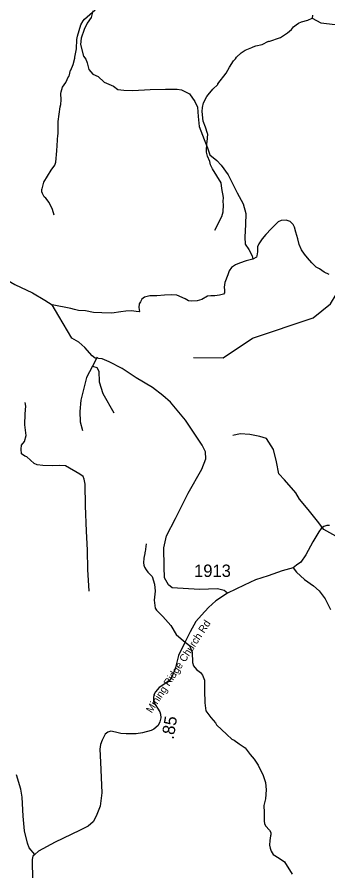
# Model space of a CAD drawing. Extents: x 1248224 to 1454986, y 825081 to 985870.
# Drawn here: x 1428563 to 1431704, y 938490 to 947102 of the extents above; entities that cross this region are included whole.
import ezdxf

# ---------------------------------------------------------------- set-up
doc = ezdxf.new("R2010")
doc.units = 0
for name, color, linetype in [('Exist Hydrographic Creek Single Shore', 7, 'Continuous'), ('Exist Hydrographic Misc Water Feature', 7, 'Continuous'), ('Exist Hydrographic River Shore', 7, 'Continuous'), ('Exist Road Non-System Type 51', 7, 'Continuous'), ('Exist Road Secondary Mileage Hundredths English Label', 7, 'Continuous'), ('Exist Road Secondary Type 51 Attributed', 7, 'Continuous'), ('Exist Road Secondary Type 51 Label', 7, 'Continuous'), ('Exist Road Secondary Type 51 Number Label', 7, 'Continuous')]:
    doc.layers.add(name, color=color, linetype=linetype)

msp = doc.modelspace()

# ---------------------------------------------------------------- linework, layer by layer
at = {"layer": 'Exist Hydrographic Creek Single Shore'}
msp.add_lwpolyline([(1431813.8, 941849.5), (1431662.9, 941932.6), (1431600, 942018.2), (1431504.4, 942136.5), (1431416.3, 942239.8), (1431378.6, 942302.7), (1431265.4, 942433.6), (1431207.5, 942494), (1431184.9, 942614.9), (1431155.2, 942741.7), (1431084.7, 942850), (1431014.3, 942872.6), (1430913.7, 942890.2), (1430818.1, 942897.8), (1430742.6, 942882.7)], dxfattribs=at)
at = {"layer": 'Exist Hydrographic Misc Water Feature'}
for points in [[(1428936.6, 945103.7), (1428921.5, 945160), (1428886.9, 945232.6), (1428853.6, 945275.2), (1428837.9, 945289.5), (1428820.3, 945321.8), (1428814.7, 945337.9), (1428813.2, 945366), (1428817.3, 945369.9), (1428834.4, 945437.7), (1428907, 945557.1), (1428943.4, 945607.8), (1428953.9, 945639.6), (1428965.8, 945751.4), (1428966.7, 945807.5), (1428974.6, 945913.4), (1428978.7, 945919.3), (1428977, 946047.4), (1428997.5, 946197.1), (1429005.9, 946218.9), (1429008.8, 946266.9), (1429005.9, 946331), (1429008.2, 946347), (1429022.9, 946394.8), (1429055.7, 946442.2), (1429082.8, 946501.7), (1429088.9, 946505.6), (1429101.9, 946565.4), (1429107.5, 946567.7), (1429131, 946625), (1429148, 946688.6), (1429146.2, 946697), (1429163.6, 946780.4), (1429165.3, 946876.4), (1429171.9, 946910.4), (1429207.9, 947023.8), (1429230.5, 947065.4), (1429242.8, 947079.1), (1429352.4, 947173.3)], [(1430561.9, 944954.1), (1430632.3, 945088.8), (1430645.1, 945136.6), (1430650.4, 945208.6), (1430646.9, 945240.6), (1430647.7, 945280.6), (1430631.6, 945372), (1430626.2, 945429.1), (1430536.6, 945570.9), (1430517.3, 945611.2), (1430509.9, 945643.4), (1430486.9, 945699.9), (1430475.6, 945740), (1430476.2, 945780), (1430480.5, 945796), (1430481.2, 945828), (1430485.4, 945843.9), (1430490.7, 945919.9), (1430485.8, 945926.3), (1430467.9, 945990.3), (1430445, 946052.8), (1430434.7, 946149), (1430435.4, 946191.1), (1430448.1, 946236.8), (1430481.3, 946300.3), (1430493.6, 946318), (1430542.6, 946373.1), (1430591.4, 946420.3), (1430592.2, 946427.3), (1430677.4, 946536.8), (1430710.4, 946596.2), (1430751.5, 946659.5), (1430769.9, 946679.2), (1430780.1, 946697), (1430828.9, 946742.1), (1430869.3, 946767.5), (1430933.9, 946796.3), (1430949.9, 946800), (1430974.1, 946811.5), (1431038.4, 946826.4), (1431102.9, 946857.3), (1431108, 946856.5), (1431223.5, 946895.1), (1431296.3, 946941.8), (1431335, 946977.1), (1431357.4, 947002.8), (1431381.8, 947024.3), (1431406, 947039.9), (1431438.3, 947055.3), (1431502.6, 947070.1), (1431544, 947089.9)], [(1430345.3, 943669.9), (1430645.3, 943663.8), (1430940.3, 943864.7), (1431553.4, 944069), (1431731.4, 944209.9), (1431843.3, 944398), (1431953.3, 944497.6), (1432121.4, 944559.9), (1432415.3, 944619.6), (1432920.4, 944911.5), (1433369.3, 944817), (1433766.4, 944667.9), (1434063.3, 944487.9), (1434468.4, 944328.7), (1434818.4, 944298.7), (1435028.4, 944353.6), (1435070.3, 944385.5)], [(1429867.1, 941788.9), (1429857.8, 941709), (1429853.7, 941701.1), (1429853.4, 941685.1), (1429849.3, 941677.1), (1429844.7, 941645.3), (1429841.9, 941597.3), (1429843.4, 941575.2), (1429851.1, 941553.1), (1429866.6, 941526.7), (1429884.2, 941504.5), (1429929.5, 941459.6), (1429952.1, 941383.2), (1429958.9, 941311), (1429948.3, 941220.8), (1429959.9, 941138.9), (1429971.6, 941120.6), (1430036.5, 941057.5), (1430116.9, 940964), (1430171.3, 940874.9), (1430244.2, 940809.6), (1430305.4, 940764.5), (1430332.2, 940695.9), (1430334.4, 940593.8), (1430345.8, 940557.6), (1430375.2, 940523), (1430416.7, 940490.2), (1430436.3, 940465.9), (1430451.6, 940429.6), (1430455.3, 940413.5), (1430455.5, 940309.4), (1430459.4, 940185.3), (1430470, 940105), (1430520.8, 940038.1), (1430567.9, 939983.2), (1430579.6, 939965), (1430681.8, 939865.1), (1430733.1, 939820.1), (1430756.8, 939807.7), (1430807.8, 939770.8), (1430868.9, 939732.9), (1430916.7, 939664.7), (1430957.5, 939616), (1431000.5, 939555.2), (1431048.7, 939454.2), (1431073.4, 939381.7), (1431080.2, 939309.5), (1431074.2, 939217.6), (1431056, 939151), (1431060.2, 939077.8), (1431060.8, 938997.7), (1431058.7, 938991.8), (1431062.3, 938969.7), (1431073.9, 938945.4), (1431113.1, 938900.7), (1431128.7, 938876.4), (1431128.3, 938852.5), (1431124.1, 938844.5), (1431115.3, 938796.7), (1431114.5, 938748.6), (1431120, 938718.6), (1431131.5, 938688.3), (1431150.9, 938655.9), (1431209.8, 938620.4), (1431263.6, 938581.8), (1431343.4, 938456.3)]]:
    msp.add_lwpolyline(points, dxfattribs=at)
at = {"layer": 'Exist Hydrographic River Shore'}
msp.add_lwpolyline([(1431547.7, 947120), (1431544, 947089.9), (1431630.7, 947044.5), (1431776.6, 947026.9), (1431902.4, 946984.1), (1432020.6, 946880.9), (1432128.8, 946823), (1432335.1, 946833), (1432483.5, 946863.2), (1432669.7, 946888.4), (1432818.1, 946896), (1432892.2, 947024.2), (1432972.7, 947135)], dxfattribs=at)
at = {"layer": 'Exist Road Non-System Type 51'}
msp.add_line((1429373.3, 943672.1), (1429325.7, 943581.4), dxfattribs=at)
for points in [[(1429327.7, 947165.2), (1429312.6, 947097.2), (1429272.4, 947039.3), (1429242.2, 946976.4), (1429209.5, 946888.2), (1429204.5, 946825.3), (1429234.7, 946708.2), (1429257.3, 946675.5), (1429269.9, 946640.2), (1429287.5, 946572.2), (1429327.7, 946524.4), (1429383.1, 946501.8), (1429443.5, 946443.8), (1429536.5, 946403.6), (1429581.8, 946370.8), (1429642.2, 946363.3), (1429732.8, 946360.8), (1429906.4, 946370.8), (1430062.3, 946375.9), (1430179.7, 946376.2), (1430225, 946366.2), (1430305.5, 946328.4), (1430358.3, 946250.3), (1430386, 946192.4), (1430393.6, 946099.3), (1430403.6, 945998.6), (1430453.9, 945867.7), (1430486.6, 945782.1), (1430511.4, 945710.7), (1430581.9, 945655.3), (1430624.7, 945607.5), (1430697.6, 945509.3), (1430788.2, 945330.5), (1430848.6, 945217.2), (1430873.7, 945121.6), (1430871.2, 945008.3), (1430863.6, 944882.4), (1430868.7, 944811.9), (1430903.4, 944757.5), (1430938.6, 944692.1), (1430943.6, 944659.3)], [(1431716.8, 944506.6), (1431667.2, 944527.5), (1431617.8, 944562.4), (1431584, 944579.1), (1431540.7, 944622), (1431497.8, 944674.9), (1431466.5, 944711.7), (1431437.3, 944754.3), (1431412.4, 944806.7), (1431399.5, 944865), (1431378.7, 944931.4), (1431365.8, 944983.5), (1431354.2, 945009.9), (1431322.8, 945038.4), (1431283.1, 945053.2), (1431233, 945050.3), (1431202.7, 945035.1), (1431173.3, 945010.8), (1431128.9, 944964.6), (1431076.9, 944908.4), (1431040, 944864.8), (1431005.6, 944814.4), (1430992.2, 944786.1), (1430991.4, 944734), (1430985.5, 944694.6), (1430981.3, 944681.2), (1430943.6, 944659.3)], [(1427671.2, 944706.5), (1427729.9, 944672.6), (1427814.1, 944640.7), (1427893.2, 944620.3), (1427974.8, 944608.8), (1428088.3, 944602.4), (1428220.9, 944593.5), (1428269.4, 944583.3), (1428357, 944532.2), (1428402.9, 944485), (1428540.7, 944404.6), (1428719.2, 944321.7), (1428844.9, 944246.6), (1428918.9, 944199)], [(1430943.6, 944659.3), (1430876.5, 944641.6), (1430811.1, 944618.9), (1430770.8, 944601.3), (1430728.1, 944576.1), (1430705.4, 944543.4), (1430692.8, 944500.6), (1430662.6, 944425), (1430655.1, 944377.2), (1430657.6, 944347), (1430657.6, 944321.8), (1430647.6, 944306.7), (1430609.8, 944296.7), (1430562, 944291.6), (1430519.3, 944291.6), (1430486.5, 944286.6), (1430428.7, 944253.9), (1430383.4, 944238.7), (1430323, 944236.2), (1430295.3, 944238.7), (1430260.1, 944258.9), (1430177.1, 944296.7), (1430126.8, 944299.2), (1430051.3, 944296.7), (1429975.8, 944291.6), (1429905.4, 944289.1), (1429848.9, 944276.8), (1429823.7, 944256.7), (1429808.7, 944229), (1429796.1, 944208.9), (1429793.6, 944173.6), (1429798.6, 944133.3), (1429796.1, 944128.3), (1429765.9, 944130.8), (1429720.6, 944138.4), (1429662.7, 944135.9), (1429612.4, 944128.3), (1429521.9, 944115.7), (1429418.7, 944118.2), (1429335.7, 944123.3), (1429255.2, 944138.4), (1429184.7, 944140.9), (1429144.5, 944151), (1429106.8, 944161), (1428918.9, 944199)], [(1430688.7, 941290.3), (1430655, 941319.6), (1430587.1, 941334.7), (1430405.9, 941329.6), (1430129.2, 941344.7), (1430094.2, 941374.7), (1430053.9, 941447.7), (1430048.9, 941556), (1430046.4, 941747.3), (1430071.5, 941868.1), (1430164.6, 942044.4), (1430290.4, 942301.2), (1430428.4, 942541.6), (1430468.7, 942647.3), (1430466.2, 942717.8), (1430433.5, 942785.8), (1430264.9, 943037.5), (1430114.2, 943217.1), (1430036.2, 943285), (1429930.5, 943365.6), (1429767, 943463.8), (1429626.1, 943556.9), (1429492.8, 943624.9), (1429422.3, 943655.1), (1429384.6, 943657.6), (1429351.9, 943660.2), (1429321.7, 943685.3), (1429248.7, 943768.4), (1429185.9, 943821.3), (1429115.4, 943864.1), (1428985.3, 944085.5), (1428918.9, 944199)], [(1429325.7, 943581.4), (1429263.7, 943467), (1429206.5, 943238), (1429197, 943123.6), (1429201.7, 943018.6), (1429225.6, 942932.8)], [(1429325.7, 943581.4), (1429368.6, 943567.1), (1429387.6, 943529), (1429392.4, 943424.1), (1429430.5, 943304.8), (1429540.1, 943109.3)], [(1429292.9, 941310.9), (1429277.6, 941529.2), (1429273.8, 941724.4), (1429264.8, 941917.2), (1429255.9, 942172.4), (1429250.9, 942391.3), (1429241.9, 942439.8), (1429231.7, 942469.2), (1429198.6, 942492.2), (1429053.2, 942575.1), (1428992, 942577.7), (1428916.7, 942576.4), (1428823.6, 942579), (1428767.5, 942586.6), (1428735.6, 942600.7), (1428662.9, 942665.7), (1428640.6, 942673.8), (1428608.7, 942696.8), (1428603.6, 942745.3), (1428607.5, 942783.6), (1428638.1, 942820.6), (1428653.4, 942883.1), (1428641.9, 942989), (1428643.2, 943098.8), (1428652.1, 943177.9), (1428645.5, 943215.9)]]:
    msp.add_lwpolyline(points, dxfattribs=at)
at = {"layer": 'Exist Road Secondary Type 51 Attributed'}
for points in [[(1431719.7, 941975.2), (1431691.4, 941973.7), (1431661.7, 941963.3), (1431634.9, 941943.9), (1431611, 941911.1), (1431550, 941808.3), (1431480, 941678.6), (1431429.3, 941605.6), (1431387.6, 941572.8), (1431352.4, 941545.4)], [(1431352.4, 941545.4), (1431242.1, 941515.5), (1431099.9, 941467.6), (1430972.6, 941425.2), (1430857.8, 941373.1), (1430688.7, 941290.3), (1430572.4, 941213.6), (1430498.6, 941147.9), (1430427.4, 941068.5), (1430370, 941005.6), (1430313, 940900.9), (1430262.4, 940799.6), (1430195.3, 940661.4), (1430160.1, 940527.8), (1430131.4, 940453.9), (1430106.7, 940414.2), (1430046.6, 940371.7), (1430000.1, 940338.9), (1429963.1, 940297.8), (1429944, 940266.3), (1429939.9, 940234.8), (1429941.5, 940194.3), (1430004.4, 940095.8), (1430012.6, 940072.5), (1430015.4, 940034.2), (1430007.1, 939993.1), (1429988, 939957.5), (1429945.6, 939920.6), (1429916.9, 939906.9), (1429830.7, 939882.2), (1429767.8, 939872.7), (1429663.8, 939871.3), (1429611.8, 939876.8), (1429558.5, 939890.5), (1429509.3, 939900), (1429480.5, 939890.5), (1429453.2, 939868.6), (1429421.7, 939809.7), (1429405.3, 939764.5), (1429399.8, 939716.6), (1429405.3, 939587.8), (1429420.4, 939276.2), (1429402.6, 939143.4), (1429363, 939042.1), (1429331.5, 938984.6), (1429282.7, 938941.4), (1429193.8, 938896.2), (1428949, 938779.8), (1428778, 938688.1), (1428740.8, 938656.2)], [(1431352.4, 941545.4), (1431385.2, 941501.7), (1431468.4, 941429.3), (1431557.1, 941363.8), (1431614.4, 941316), (1431647.2, 941273.6), (1431674.5, 941234), (1431729.1, 941126.1)], [(1428740.8, 938656.2), (1428686.2, 938724.1), (1428667, 938771.4), (1428639, 938894), (1428622.9, 939040.9), (1428615.5, 939232.4), (1428602.2, 939315.2), (1428557.9, 939459.9)], [(1428740.8, 938656.2), (1428721.8, 938639.1), (1428714.4, 938606.6), (1428720.3, 938394.6), (1428724.1, 938186.9), (1428722.2, 938023.1), (1428712.6, 937933.6), (1428690.9, 937842.7), (1428643.5, 937690.1), (1428601.1, 937544.3), (1428575.7, 937400.2)]]:
    msp.add_lwpolyline(points, dxfattribs=at)

# ---------------------------------------------------------------- texts
at = {"layer": 'Exist Road Secondary Mileage Hundredths English Label'}
msp.add_text('.85', height=125, rotation=80.56272, dxfattribs=at).set_placement((1430143.8, 939811.4))
at = {"layer": 'Exist Road Secondary Type 51 Label'}
msp.add_text('Mining Ridge Church Rd', height=75, rotation=56.76036, dxfattribs=at).set_placement((1429922.8, 940076.3))
at = {"layer": 'Exist Road Secondary Type 51 Number Label'}
msp.add_text('1913', height=125, dxfattribs=at).set_placement((1430351.6, 941455))

doc.saveas('drawing.dxf')
